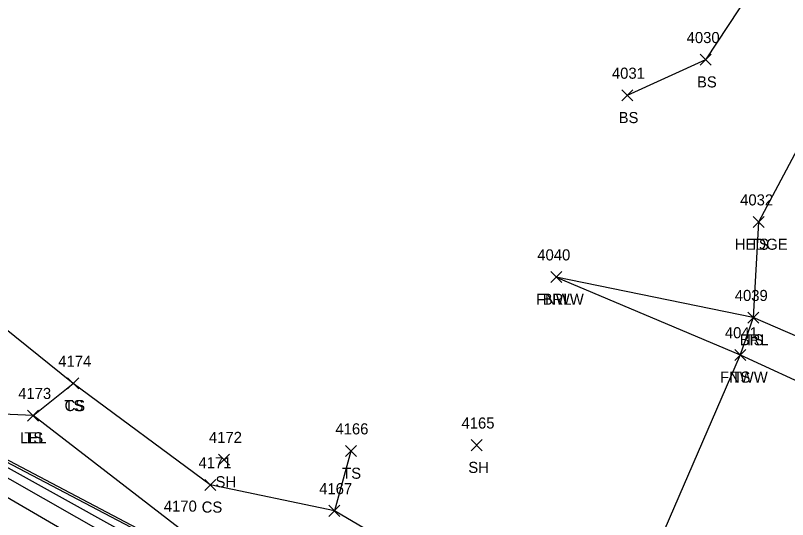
# Model space of a CAD drawing. Extents: x 1462089 to 1464015, y 730534 to 736144.
# Drawn here: x 1462539.6 to 1462678.7, y 732037.8 to 732128.7 of the extents above; entities that cross this region are included whole.
import ezdxf

# ---------------------------------------------------------------- set-up
doc = ezdxf.new("R2010")
doc.units = 0
for name, color, linetype in [('DCP', 7, 'Continuous'), ('L_A', 7, 'Continuous'), ('L_I', 7, 'Continuous'), ('L_TIC', 7, 'Continuous'), ('LABL', 7, 'Continuous'), ('LAHR', 7, 'Continuous'), ('LARO', 7, 'Continuous'), ('LELB', 7, 'Continuous'), ('LFNC', 7, 'Continuous')]:
    doc.layers.add(name, color=color, linetype=linetype)

msp = doc.modelspace()

# ---------------------------------------------------------------- linework, layer by layer
at = {"layer": 'DCP'}
msp.add_lwpolyline([(1462428.71, 732105.59), (1462710.85, 731957.3)], dxfattribs=at)
at = {"layer": 'L_TIC'}
for points in [[(1462662.97, 732119.71), (1462664.97, 732121.71)], [(1462664.97, 732119.71), (1462662.97, 732121.71)], [(1462648.85, 732113.28), (1462650.85, 732115.28)], [(1462650.85, 732113.28), (1462648.85, 732115.28)], [(1462672.53, 732090.43), (1462674.53, 732092.43)], [(1462674.53, 732090.43), (1462672.53, 732092.43)], [(1462672.53, 732090.43), (1462674.53, 732092.43)], [(1462674.53, 732090.43), (1462672.53, 732092.43)], [(1462636.05, 732080.51), (1462638.05, 732082.51)], [(1462638.05, 732080.51), (1462636.05, 732082.51)], [(1462636.05, 732080.51), (1462638.05, 732082.51)], [(1462638.05, 732080.51), (1462636.05, 732082.51)], [(1462671.56, 732073.19), (1462673.56, 732075.19)], [(1462673.56, 732073.19), (1462671.56, 732075.19)], [(1462671.56, 732073.19), (1462673.56, 732075.19)], [(1462673.56, 732073.19), (1462671.56, 732075.19)], [(1462669.21, 732066.47), (1462671.21, 732068.47)], [(1462671.21, 732066.47), (1462669.21, 732068.47)], [(1462669.21, 732066.47), (1462671.21, 732068.47)], [(1462671.21, 732066.47), (1462669.21, 732068.47)], [(1462548.99, 732061.33), (1462550.99, 732063.33)], [(1462550.99, 732061.33), (1462548.99, 732063.33)], [(1462548.99, 732061.33), (1462550.99, 732063.33)], [(1462550.99, 732061.33), (1462548.99, 732063.33)], [(1462541.76, 732055.52), (1462543.76, 732057.52)], [(1462543.76, 732055.52), (1462541.76, 732057.52)], [(1462541.76, 732055.52), (1462543.76, 732057.52)], [(1462543.76, 732055.52), (1462541.76, 732057.52)], [(1462621.71, 732050.18), (1462623.71, 732052.18)], [(1462623.71, 732050.18), (1462621.71, 732052.18)], [(1462599.05, 732049.13), (1462601.05, 732051.13)], [(1462601.05, 732049.13), (1462599.05, 732051.13)], [(1462576.15, 732047.59), (1462578.15, 732049.59)], [(1462578.15, 732047.59), (1462576.15, 732049.59)], [(1462573.7, 732043.02), (1462575.7, 732045.02)], [(1462575.7, 732043.02), (1462573.7, 732045.02)], [(1462596.06, 732038.34), (1462598.06, 732040.34)], [(1462598.06, 732038.34), (1462596.06, 732040.34)], [(1462596.06, 732038.34), (1462598.06, 732040.34)], [(1462598.06, 732038.34), (1462596.06, 732040.34)]]:
    msp.add_lwpolyline(points, dxfattribs=at)
at = {"layer": 'LABL'}
msp.add_lwpolyline([(1462756.83, 732114.21), (1462752.18, 732117.99), (1462743.57, 732119.8), (1462720.38, 732070.54), (1462715.02, 732055.86), (1462702.9, 732059.56), (1462690.84, 732066.26), (1462672.56, 732074.19), (1462637.05, 732081.51)], dxfattribs=at)
at = {"layer": 'LAHR'}
msp.add_lwpolyline([(1462708.35, 732167.55), (1462694.5, 732130.95), (1462673.53, 732091.43)], dxfattribs=at)
at = {"layer": 'LARO'}
for points in [[(1462811.69, 732286.33), (1462807.23, 732269.21), (1462800.04, 732238.8), (1462789.66, 732200.77), (1462786.16, 732191.39), (1462773.17, 732142.55), (1462762.59, 732101.23), (1462750.3, 732056), (1462737.3, 732015), (1462731, 731998.27), (1462722.22, 731986.67), (1462712.54, 731977.49), (1462705.64, 731972.39), (1462692.98, 731969.55), (1462682.24, 731971.77), (1462644.49, 731992.53), (1462610.27, 732008.8), (1462590.7, 732019.88), (1462573.65, 732029.77), (1462532.93, 732051.27)], [(1462767.8, 732143.81), (1462756.83, 732114.21), (1462759.55, 732103.74), (1462745.55, 732058.09), (1462734.36, 732015.91), (1462728.46, 732000.31), (1462720.67, 731988.04), (1462721.36, 731993.6), (1462717.77, 731986.31), (1462707.85, 731982.77), (1462698.4, 731977.76), (1462688.79, 731976.68), (1462684.49, 731979.5), (1462671.46, 731993.69), (1462653.99, 731994.72), (1462632.77, 732009.62), (1462612.67, 732017.52), (1462593.15, 732025.34), (1462587.27, 732030.62), (1462569.1, 732036.19), (1462542.76, 732056.52), (1462532.96, 732056.98)]]:
    msp.add_lwpolyline(points, dxfattribs=at)
at = {"layer": 'LELB'}
for points in [[(1462595.49, 732394.4), (1462623, 732385.17), (1462636.84, 732381.52), (1462672.03, 732371.2), (1462706.82, 732361.15), (1462711.25, 732349.44), (1462721.33, 732335.65), (1462721.89, 732310.66), (1462718.57, 732295.73), (1462712.45, 732257.97), (1462710.31, 732242.62), (1462692.31, 732189.82), (1462686.72, 732173.68), (1462677.94, 732141.96), (1462663.97, 732120.71), (1462649.85, 732114.28)], [(1462811.59, 732269.3), (1462803.53, 732238.16), (1462791.51, 732188.4), (1462778.27, 732141), (1462768.17, 732100), (1462755.7, 732053.53), (1462741.93, 732013.79), (1462736.19, 731994.54), (1462729.1, 731982.21), (1462724.09, 731974.33), (1462718.35, 731969.42), (1462708.44, 731965.38), (1462694.1, 731962.02), (1462681.52, 731966.68), (1462670.39, 731971.8), (1462640.52, 731985.68), (1462606.11, 732003.49), (1462571.9, 732022.04), (1462531.1, 732045.76)], [(1462809.03, 732269.42), (1462801.93, 732239.13), (1462789.09, 732190.31), (1462775.29, 732141.68), (1462764.64, 732100.96), (1462752.8, 732054.52), (1462739.45, 732014.67), (1462736.17, 731994.63), (1462725.05, 731984.73), (1462716.42, 731972.55), (1462714.31, 731971.44), (1462707, 731968.07), (1462693.67, 731964.39), (1462682.54, 731969.03), (1462671.27, 731974.63), (1462642.39, 731988.79), (1462608.32, 732006.27), (1462574.67, 732024.46), (1462532.58, 732048.41)], [(1462767.14, 732265.98), (1462756.64, 732233.77), (1462750.55, 732195.53), (1462735.33, 732163.92), (1462718.25, 732117.57), (1462704.07, 732078.38), (1462702.9, 732059.56), (1462704.25, 732052.77), (1462706.69, 732013.72), (1462698.3, 731996.47), (1462698.4, 731977.76), (1462688.47, 731989.05), (1462672.45, 732001.12), (1462653.69, 732006.74), (1462640.58, 732015.14), (1462615.76, 732028.36), (1462597.06, 732039.34), (1462574.7, 732044.02), (1462549.99, 732062.33), (1462528.92, 732079.24)], [(1462722.22, 731986.67), (1462715.2, 731974.87), (1462713.47, 731973.8), (1462705.64, 731972.39), (1462693.13, 731967.71), (1462682.24, 731971.77), (1462643.72, 731990.43), (1462609.56, 732007.53), (1462589.66, 732018.89), (1462572.83, 732027.85), (1462532.85, 732050.05), (1462498.59, 732069.83), (1462458.81, 732090.62), (1462428.33, 732107.49), (1462392.2, 732127.12), (1462357.05, 732144.87), (1462325.82, 732160.96), (1462286.55, 732181.81)], [(1462673.53, 732091.43), (1462672.56, 732074.19), (1462670.21, 732067.47), (1462654.88, 732032.06), (1462640.58, 732015.14)], [(1462542.76, 732056.52), (1462549.99, 732062.33)], [(1462600.05, 732050.13), (1462597.06, 732039.34)]]:
    msp.add_lwpolyline(points, dxfattribs=at)
at = {"layer": 'LFNC'}
msp.add_lwpolyline([(1462637.05, 732081.51), (1462670.21, 732067.47), (1462684.58, 732060.84), (1462704.25, 732052.77), (1462725.64, 732042.82), (1462729.88, 732046.57)], dxfattribs=at)

# ---------------------------------------------------------------- texts
at = {"layer": 'L_A'}
for s, p in [('BS', (1462662.41, 732115.71)), ('BS', (1462648.29, 732109.28)), ('HEDGE', (1462669.23, 732086.43)), ('TS', (1462671.94, 732086.43)), ('FNWW', (1462633.4, 732076.51)), ('BRL', (1462634.6, 732076.51)), ('BRL', (1462670.11, 732069.19)), ('TS', (1462670.97, 732069.19)), ('FNWW', (1462666.56, 732062.47)), ('TS', (1462668.62, 732062.47)), ('TS', (1462548.4, 732057.33)), ('CS', (1462548.43, 732057.33)), ('LEL', (1462540.4, 732051.52)), ('TS', (1462541.17, 732051.52)), ('SH', (1462621.2, 732046.18)), ('TS', (1462598.46, 732045.13)), ('SH', (1462575.64, 732043.59)), ('CS', (1462573.14, 732039.02))]:
    msp.add_text(s, height=2, dxfattribs=at).set_placement(p)
at = {"layer": 'L_I'}
for s, p in [('4030', (1462660.55, 732123.71)), ('4031', (1462647.08, 732117.28)), ('4032', (1462670.19, 732094.43)), ('4032', (1462670.19, 732094.43)), ('4040', (1462633.63, 732084.51)), ('4040', (1462633.63, 732084.51)), ('4039', (1462669.22, 732077.19)), ('4039', (1462669.22, 732077.19)), ('4041', (1462667.44, 732070.47)), ('4041', (1462667.44, 732070.47)), ('4174', (1462547.3, 732065.33)), ('4174', (1462547.3, 732065.33)), ('4173', (1462540.07, 732059.52)), ('4173', (1462540.07, 732059.52)), ('4166', (1462597.25, 732053.13)), ('4165', (1462619.97, 732054.18)), ('4172', (1462574.45, 732051.59)), ('4171', (1462572.57, 732047.02)), ('4167', (1462594.32, 732042.34)), ('4167', (1462594.32, 732042.34)), ('4170', (1462566.32, 732039.19))]:
    msp.add_text(s, height=2, dxfattribs=at).set_placement(p)

doc.saveas('drawing.dxf')
